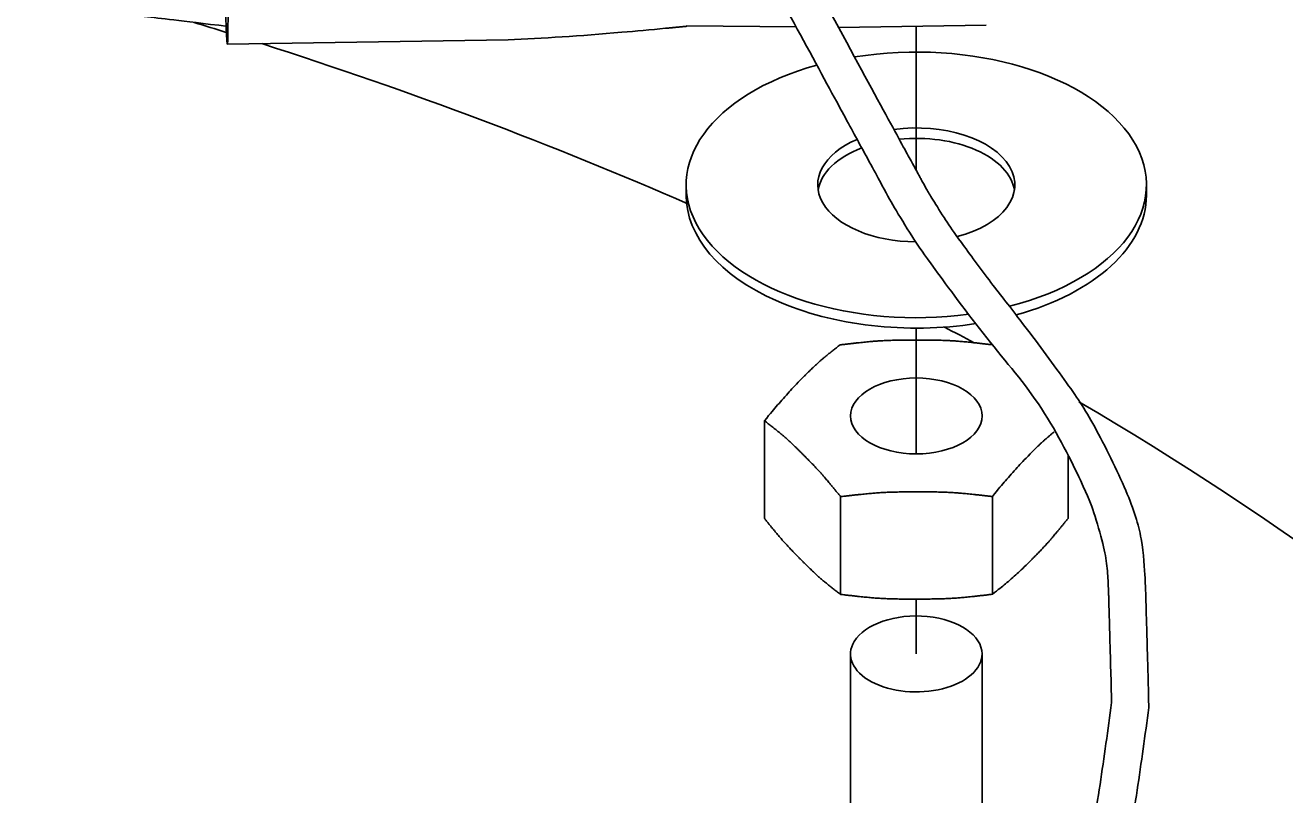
# Model space of a CAD drawing. Extents: x 99862 to 103151, y 100000 to 105076.
# Drawn here: x 100837.05 to 100878.97, y 104635.07 to 104660.69 of the extents above; entities that cross this region are included whole.
import ezdxf

# ---------------------------------------------------------------- set-up
doc = ezdxf.new("R2010")
doc.units = 0
for name, color, linetype in [('Level 1', 7, 'Continuous'), ('Level 10', 7, 'Continuous'), ('Level 11', 7, 'Continuous'), ('Level 15', 7, 'Continuous'), ('Level 18', 7, 'Continuous')]:
    doc.layers.add(name, color=color, linetype=linetype)

msp = doc.modelspace()

# ---------------------------------------------------------------- linework, layer by layer
at = {"layer": 'Level 1'}
for p, q in [((100862.706, 104660.626), (100859.072, 104660.665)), ((100869.032, 104660.685), (100864.112, 104660.611)), ((100843.775, 104660.056), (100853.125, 104660.196)), ((100859.047, 104655.371), (100859.047, 104655.025)), ((100874.359, 104655.025), (100874.359, 104655.371)), ((100861.651, 104644.265), (100861.651, 104647.52)), ((100871.755, 104644.274), (100871.755, 104646.356)), ((100864.184, 104641.742), (100864.184, 104644.996)), ((100869.235, 104641.746), (100869.235, 104645)), ((100864.516, 104639.761), (100864.516, 104628.151)), ((100868.891, 104628.151), (100868.891, 104639.761))]:
    msp.add_line(p, q, dxfattribs=at)
for centre, major_axis, ratio in [((100843.742, 104662.243), (-0.033, 2.187), 0.021239), ((100866.703, 104647.682), (2.188, 0), 0.57735)]:
    msp.add_ellipse(centre, major_axis=major_axis, ratio=ratio, dxfattribs=at)
for centre, major_axis, ratio, start_param, end_param in [((100867.502, 104663.758), (-19.918, -3.013), 0.099876, 0.749371, 0.994424), ((100867.502, 104663.758), (-19.918, -3.013), 0.099876, 0.994424, 1.078729), ((100866.703, 104655.371), (7.656, 0), 0.57735, 5.129313, 8.125666), ((100866.703, 104655.371), (7.656, 0), 0.57735, 2.017876, 4.942278), ((100866.703, 104655.371), (3.281, 0), 0.57735, 5.140856, 8.082792), ((100866.703, 104655.025), (3.281, 0), 0.57735, 0.091224, 1.744672), ((100866.703, 104655.371), (3.281, 0), 0.57735, 2.214466, 4.707801), ((100866.703, 104655.025), (3.281, 0), 0.57735, 2.157107, 3.050369), ((100866.703, 104655.025), (7.656, 0), 0.57735, 3.14158, 4.974488), ((100866.703, 104655.025), (7.656, 0), 0.57735, 5.161067, 6.283185), ((100866.703, 104644.112), (4.375, 0), 0.57735, 3.666639, 3.666648), ((100866.703, 104644.112), (4.375, 0), 0.57735, 3.666648, 3.666657), ((100866.703, 104644.112), (4.375, 0), 0.57735, 5.761043, 5.761052), ((100866.703, 104644.112), (4.375, 0), 0.57735, 5.761035, 5.761043), ((100866.703, 104644.112), (4.375, 0), 0.57735, 4.713846, 4.713855), ((100866.703, 104644.112), (4.375, 0), 0.57735, 4.713836, 4.713846), ((100866.703, 104639.761), (2.188, 0), 0.57735, 0, 2.805671), ((100866.703, 104639.761), (2.188, 0), 0.57735, 2.805671, 6.283185)]:
    msp.add_ellipse(centre, major_axis=major_axis, ratio=ratio, start_param=start_param, end_param=end_param, dxfattribs=at)
for points, degree in [([(100859.072, 104660.651), (100858.827, 104660.626), (100858.589, 104660.603), (100858.357, 104660.581)], 2), ([(100862.911, 104648.942), (100863.332, 104649.364), (100863.752, 104649.725), (100864.171, 104650.048)], 2), ([(100864.171, 104650.048), (100865.013, 104650.147), (100865.855, 104650.207), (100866.697, 104650.208)], 2), ([(100866.697, 104650.208), (100867.539, 104650.208), (100868.381, 104650.149), (100869.223, 104650.052)], 2), ([(100869.223, 104650.052), (100869.228, 104650.048), (100869.233, 104650.044), (100869.239, 104650.04)], 2), ([(100861.651, 104647.52), (100861.861, 104647.779), (100862.071, 104648.03), (100862.491, 104648.506), (100862.701, 104648.731), (100862.911, 104648.942)], 3), ([(100862.917, 104646.416), (100862.495, 104646.836), (100862.073, 104647.197), (100861.651, 104647.52)], 2), ([(100870.495, 104646.422), (100870.76, 104646.688), (100871.024, 104646.929), (100871.289, 104647.152)], 2), ([(100864.184, 104644.996), (100863.761, 104645.515), (100863.339, 104645.995), (100862.917, 104646.416)], 2), ([(100869.235, 104645), (100869.445, 104645.259), (100869.655, 104645.511), (100870.076, 104645.987), (100870.286, 104646.212), (100870.495, 104646.422)], 3), ([(100866.709, 104645.156), (100865.867, 104645.155), (100865.025, 104645.095), (100864.184, 104644.996)], 2), ([(100869.235, 104645), (100868.393, 104645.098), (100867.551, 104645.157), (100866.709, 104645.156)], 2), ([(100862.917, 104642.846), (100862.495, 104643.266), (100862.073, 104643.747), (100861.651, 104644.265)], 2), ([(100870.495, 104642.852), (100870.916, 104643.274), (100871.336, 104643.755), (100871.755, 104644.274)], 2), ([(100864.184, 104641.742), (100863.761, 104642.064), (100863.339, 104642.425), (100862.917, 104642.846)], 2), ([(100869.235, 104641.746), (100869.445, 104641.907), (100869.655, 104642.078), (100870.076, 104642.445), (100870.286, 104642.642), (100870.495, 104642.852)], 3), ([(100866.709, 104641.586), (100865.867, 104641.585), (100865.025, 104641.644), (100864.184, 104641.742)], 2), ([(100869.235, 104641.746), (100868.393, 104641.647), (100867.551, 104641.587), (100866.709, 104641.586)], 2)]:
    msp.add_open_spline(points, degree=degree, dxfattribs=at)
at = {"layer": 'Level 10'}
for start_param, end_param in [(4.217026, 4.227141), (4.064432, 4.205836), (3.960906, 3.972057), (3.681777, 3.920355)]:
    msp.add_ellipse((100786.7, 104599.491), major_axis=(-120, 0), ratio=0.57735, start_param=start_param, end_param=end_param, dxfattribs=at)
at = {"layer": 'Level 11'}
for centre, major_axis, start_param, end_param in [((100786.7, 104677.059), (-168.125, 0), 2.841016, 4.597524), ((100786.7, 104677.059), (-126.25, 0), 2.356194, 4.480754), ((100786.7, 104668.894), (120, 0), 5.877634, 7.569881)]:
    msp.add_ellipse(centre, major_axis=major_axis, ratio=0.57735, start_param=start_param, end_param=end_param, dxfattribs=at)
at = {"layer": 'Level 15'}
for p, q in [((100866.703, 104660.65), (100866.703, 104655.85)), ((100866.703, 104650.605), (100866.703, 104646.419)), ((100866.703, 104641.586), (100866.703, 104639.761))]:
    msp.add_line(p, q, dxfattribs=at)
msp.add_circle((100866.703, 104684.822), 62.527, dxfattribs=at)
at = {"layer": 'Level 18'}
for points in [[(100838.084, 104699.021), (100836.112, 104698.744), (100834.14, 104698.467), (100832.134, 104698.186), (100832.082, 104698.178), (100832.021, 104698.17), (100831.994, 104698.166), (100831.977, 104698.163), (100831.971, 104698.163), (100831.91, 104698.154), (100831.865, 104698.147), (100831.798, 104698.137), (100831.777, 104698.133), (100831.745, 104698.128), (100831.735, 104698.126), (100831.714, 104698.123), (100831.708, 104698.122), (100831.488, 104698.087), (100831.287, 104698.046), (100830.704, 104697.91), (100830.325, 104697.795), (100829.219, 104697.389), (100828.523, 104697.037), (100826.575, 104695.803), (100825.445, 104694.744), (100823.478, 104692.371), (100822.631, 104691.045), (100821.207, 104688.241), (100820.631, 104686.764), (100819.768, 104683.762), (100819.482, 104682.235), (100819.26, 104679.23), (100819.321, 104677.742), (100819.781, 104675.596), (100819.997, 104674.894), (100820.44, 104673.878), (100820.608, 104673.546), (100820.894, 104673.061), (100820.996, 104672.899), (100821.134, 104672.698), (100821.161, 104672.66), (100821.213, 104672.586), (100821.237, 104672.554), (100821.314, 104672.448), (100821.356, 104672.392), (100822.033, 104671.487), (100822.757, 104670.587), (100825.16, 104667.874), (100827.071, 104666.033), (100830.379, 104663.77), (100831.558, 104663.097), (100833.447, 104662.302), (100834.098, 104662.073), (100835.103, 104661.797), (100835.443, 104661.717), (100835.83, 104661.641), (100835.881, 104661.631), (100835.97, 104661.615), (100836.014, 104661.607), (100836.141, 104661.585), (100836.22, 104661.572), (100836.304, 104661.559), (100836.32, 104661.556), (100836.345, 104661.552), (100836.382, 104661.547), (100836.466, 104661.534), (100836.535, 104661.525), (100836.666, 104661.507), (100836.747, 104661.497), (100837.914, 104661.355), (100839.006, 104661.222), (100841.108, 104660.966), (100842.114, 104660.843), (100843.797, 104660.645)], [(100857.798, 104672.235), (100857.867, 104672.114), (100857.936, 104671.992), (100858.088, 104671.719), (100858.165, 104671.577), (100858.323, 104671.289), (100858.559, 104670.858), (100859.423, 104669.276), (100861.456, 104665.535), (100863.941, 104660.929), (100865.89, 104657.341), (100866.632, 104655.98), (100866.75, 104655.765), (100866.828, 104655.622), (100866.868, 104655.548), (100867.05, 104655.218), (100867.206, 104654.954), (100867.702, 104654.162), (100868.07, 104653.632), (100869.239, 104652.034), (100870.108, 104650.958), (100871.771, 104648.714), (100872.567, 104647.546), (100873.805, 104645.006), (100874.246, 104643.626), (100874.33, 104642.034), (100874.334, 104641.934), (100874.338, 104641.771), (100874.345, 104641.525), (100874.361, 104640.953), (100874.393, 104639.809), (100874.42, 104638.828), (100874.443, 104637.975)], [(100856.685, 104671.694), (100856.723, 104671.623), (100857.83, 104669.618), (100858.496, 104668.399), (100859.121, 104667.249), (100860.992, 104663.797), (100862.235, 104661.494), (100864.104, 104658.044), (100864.728, 104656.895), (100865.667, 104655.174), (100865.973, 104654.599), (100866.678, 104653.473), (100867.062, 104652.92), (100869.072, 104650.174), (100870.946, 104648.056), (100872.36, 104645.155), (100872.597, 104644.56), (100872.946, 104643.338), (100873.058, 104642.708), (100873.096, 104641.984), (100873.099, 104641.893), (100873.104, 104641.734), (100873.107, 104641.653), (100873.114, 104641.409), (100873.118, 104641.246), (100873.132, 104640.755), (100873.141, 104640.428), (100873.168, 104639.448), (100873.187, 104638.794), (100873.205, 104638.14)], [(100873.205, 104638.14), (100873.08, 104637.234), (100872.831, 104635.418), (100872.527, 104633.583), (100872.375, 104632.662)], [(100874.443, 104637.975), (100874.318, 104637.062), (100874.066, 104635.231), (100873.76, 104633.381), (100873.607, 104632.453)]]:
    msp.add_open_spline(points, degree=3, dxfattribs=at)

doc.saveas('drawing.dxf')
